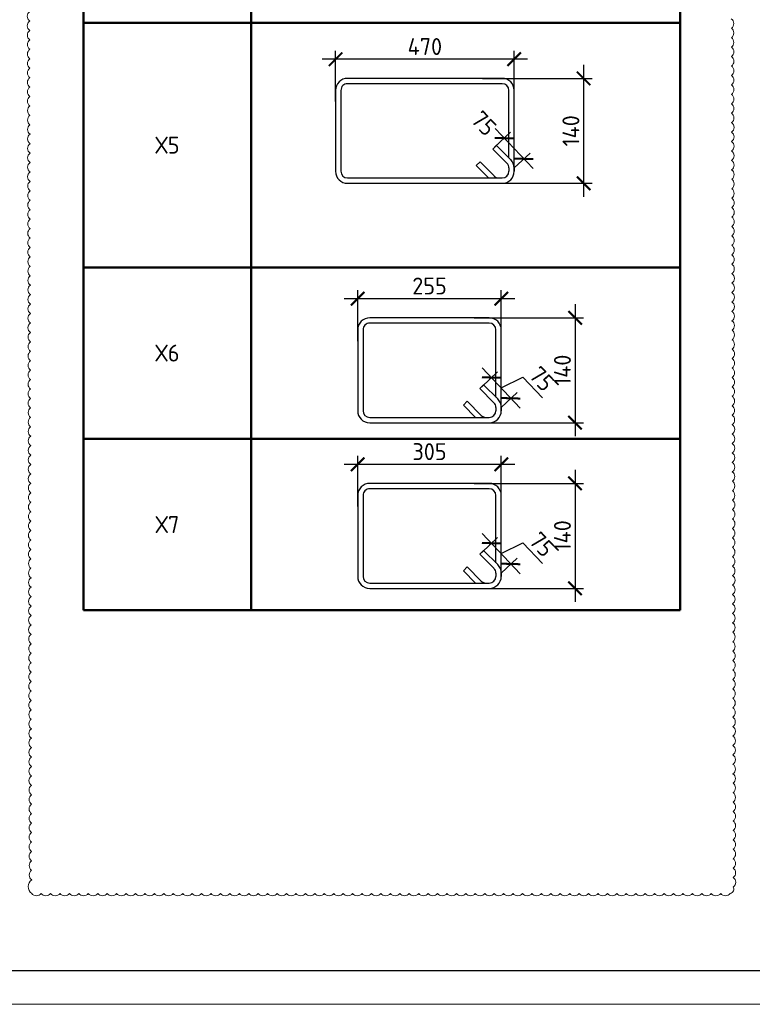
# Model space of a CAD drawing. Header units: millimetres. Extents: x -5898314 to 1055204, y -720802 to 1562611.
# Tile 258 of 362: x -46559 to -35713, y -110930 to -96351. Entities that reach past the tile are written whole.
import ezdxf

# ---------------------------------------------------------------- set-up
doc = ezdxf.new("R2010")
doc.units = ezdxf.units.MM
for name, color, linetype, lineweight in [('_0.5', 94, 'Continuous', 50), ('Выноски', 20, 'Continuous', 20), ('РАЗМЕРЫ', 1, 'Continuous', 9), ('ТОНКИЕ', 7, 'Continuous', 9)]:
    doc.layers.add(name, color=color, linetype=linetype, lineweight=lineweight)
doc.layers.add('ТОЛСТЫЕ_ОСНОВНЫЕ', color=6, linetype='Continuous')
doc.styles.add('GOST 2.304', font='CS_Gost2304.shx')
doc.styles.add('GOST-2.304_Type-B', font='GOST_Common.ttf')
doc.dimstyles.new('СПДС', dxfattribs={"dimscale": 100, "dimtxt": 2.5, "dimasz": 2, "dimexe": 1.25, "dimexo": 0, "dimtad": 1, "dimdec": 0, "dimrnd": 5, "dimtxsty": 'GOST-2.304_Type-B', "dimblk": 'ARCHTICK', "dimcen": 2.5, "dimdle": 2, "dimclrd": 1, "dimclre": 1, "dimclrt": 1, "dimadec": 0, "dimazin": 2, "dimtfac": 0.75, "dimtdec": 0, "dimtmove": 1, "dimatfit": 3, "dimfxl": 1, "dimtfillclr": 256, "dimtolj": 1, "dimarcsym": 1})

# ---------------------------------------------------------------- blocks, each defined once
blk = doc.blocks.new('*U1581')
at = {"layer": 'ТОЛСТЫЕ_ОСНОВНЫЕ', "color": 6}
blk.add_lwpolyline([(20, 5), (886, 5), (886, 415), (20, 415)], close=True, dxfattribs=at)
at = {"layer": 'ТОНКИЕ'}
blk.add_lwpolyline([(0, 0), (891, 0), (891, 420), (0, 420)], close=True, dxfattribs=at)
blk = doc.blocks.new('*T2006')
at = {"layer": 'Выноски', "color": 0, "linetype": 'ByBlock', "lineweight": 50, "transparency": 16777216}
for p, q in [((0, 0), (8834, 0)), ((0, 0), (0, -14480)), ((2484, 0), (2484, -14480)), ((8834, 0), (8834, -14480)), ((0, -2848), (8834, -2848)), ((0, -5782), (8834, -5782)), ((0, -9402), (8834, -9402)), ((0, -11941), (8834, -11941)), ((0, -14480), (8834, -14480))]:
    blk.add_line(p, q, dxfattribs=at)
at = {"layer": 'Выноски', "color": 0, "transparency": 16777216, "char_height": 250, "width": 2183.67, "attachment_point": 5, "style": 'GOST-2.304_Type-B'}
for s, insert in [('Х3', (1242, -1424)), ('Х4', (1242, -4315)), ('Х5', (1242, -7592)), ('Х6', (1242, -10671)), ('Х7', (1242, -13210))]:
    blk.add_mtext(s, dxfattribs=dict(at, insert=insert))
blk = doc.blocks.new('*U2004')
at = {"color": 0, "linetype": 'ByBlock', "lineweight": -2}
for p, q in [((242.2, 149.6), (10, 149.6)), ((242.2, 141.6), (10, 141.6)), ((43.3, 117.4), (22.1, 138.6)), ((30.5, 141.6), (48.9, 123.1)), ((-8, 131.6), (-8, 10)), ((-8, 126.6), (-8, 131.6)), ((0, 126.6), (0, 131.6)), ((2.9, 119.5), (24.1, 98.3)), ((48.9, 123.1), (43.3, 117.4)), ((252.2, 10), (252.2, 131.6)), ((260.2, 10), (260.2, 131.6)), ((18.5, 92.6), (-2.7, 113.8)), ((0, 111.1), (0, 10)), ((24.1, 98.3), (18.5, 92.6)), ((10, 0), (242.2, 0)), ((10, -8), (242.2, -8))]:
    blk.add_line(p, q, dxfattribs=at)
for centre, radius, start, end in [((10, 131.6), 18, 90, 180), ((242.2, 131.6), 18, 0, 90), ((10, 131.6), 10, 90, 180), ((15, 131.6), 10, 45, 90), ((242.2, 131.6), 10, 0, 90), ((10, 126.6), 18, 180, 225), ((10, 126.6), 10, 180, 225), ((10, 10), 18, 180, 270), ((10, 10), 10, 180, 270), ((242.2, 10), 10, 270, 0), ((242.2, 10), 18, 270, 0)]:
    blk.add_arc(centre, radius, start, end, dxfattribs=at)
at = {"style": 'GOST 2.304', "oblique": 15, "flags": 9}
for tag, p in [('ПОЗИЦИЯ', (-52.3, -58)), ('ДИАМЕТР', (-52.8, -63)), ('КЛАСС', (-53, -68.7)), ('ДЛИНА', (-52.5, -73.8)), ('МАССА', (-52.3, -78.3))]:
    blk.add_attdef(tag, p, '', height=2.5, dxfattribs=at)
blk = doc.blocks.new('_ArchTick')
at = {"color": 0, "linetype": 'ByBlock', "const_width": 0.15}
blk.add_lwpolyline([(-0.5, -0.5), (0.5, 0.5)], dxfattribs=at)
blk = doc.blocks.new('*D2065')
at = {"layer": 'DEFPOINTS', "color": 0, "lineweight": 0, "transparency": 16777216}
for p in [(-41883, -96937), (-39239, -97532), (-41883, -97564)]:
    blk.add_point(p, dxfattribs=at)
at = {"layer": 'РАЗМЕРЫ', "color": 1, "lineweight": -2, "transparency": 16777216}
for p, q in [((-39039, -96937), (-42083, -96937)), ((-41883, -97564), (-41883, -96812)), ((-39239, -97532), (-39239, -96812))]:
    blk.add_line(p, q, dxfattribs=at)
at = {"layer": 'РАЗМЕРЫ', "color": 1, "lineweight": -2, "transparency": 16777216, "xscale": 200, "yscale": 200, "zscale": 200, "rotation": 180}
blk.add_blockref('_ArchTick', (-41883, -96937), dxfattribs=at)
at = {"layer": 'РАЗМЕРЫ', "color": 1, "lineweight": -2, "transparency": 16777216, "xscale": 200, "yscale": 200, "zscale": 200}
blk.add_blockref('_ArchTick', (-39239, -96937), dxfattribs=at)
at = {"layer": 'РАЗМЕРЫ', "color": 1, "lineweight": 0, "transparency": 16777216, "insert": (-40561, -96749), "char_height": 250, "attachment_point": 5, "style": 'GOST-2.304_Type-B'}
blk.add_mtext('\\A1;470', dxfattribs=at)
blk = doc.blocks.new('*D2066')
at = {"layer": 'DEFPOINTS', "color": 0, "lineweight": 0, "transparency": 16777216}
for p in [(-39707, -97220), (-39762, -98774), (-38211, -98774)]:
    blk.add_point(p, dxfattribs=at)
at = {"layer": 'РАЗМЕРЫ', "color": 1, "lineweight": -2, "transparency": 16777216}
for p, q in [((-38211, -97020), (-38211, -98974)), ((-39707, -97220), (-38086, -97220)), ((-39762, -98774), (-38086, -98774))]:
    blk.add_line(p, q, dxfattribs=at)
at = {"layer": 'РАЗМЕРЫ', "color": 1, "lineweight": -2, "transparency": 16777216, "xscale": 200, "yscale": 200, "zscale": 200}
for p, rotation in [((-38211, -97220), 90), ((-38211, -98774), 270)]:
    blk.add_blockref('_ArchTick', p, dxfattribs=dict(at, rotation=rotation))
at = {"layer": 'РАЗМЕРЫ', "color": 1, "lineweight": 0, "transparency": 16777216, "insert": (-38399, -97997), "char_height": 250, "attachment_point": 5, "rotation": 90, "style": 'GOST-2.304_Type-B'}
blk.add_mtext('\\A1;140', dxfattribs=at)
blk = doc.blocks.new('*D2067')
at = {"layer": '_0.5', "color": 1, "lineweight": -2, "transparency": 16777216}
for p, q in [((-39522, -97960), (-38958, -98557)), ((-39528, -98240), (-39293, -98019)), ((-39239, -98547), (-39004, -98326))]:
    blk.add_line(p, q, dxfattribs=at)
at = {"layer": 'DEFPOINTS', "color": 0, "lineweight": 0, "transparency": 16777216}
for p in [(-39528, -98240), (-39239, -98547), (-39095, -98412)]:
    blk.add_point(p, dxfattribs=at)
at = {"layer": '_0.5', "color": 1, "lineweight": -2, "transparency": 16777216, "xscale": 200, "yscale": 200, "zscale": 200}
for p, rotation in [((-39384, -98105), 133.2947175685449), ((-39095, -98412), 313.2947175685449)]:
    blk.add_blockref('_ArchTick', p, dxfattribs=dict(at, rotation=rotation))
at = {"layer": '_0.5', "color": 1, "lineweight": 0, "transparency": 16777216, "insert": (-39688, -97886), "char_height": 250, "attachment_point": 5, "rotation": 313.2947, "style": 'GOST-2.304_Type-B'}
blk.add_mtext('\\A1;75', dxfattribs=at)
blk = doc.blocks.new('*U2010')
at = {"color": 0, "linetype": 'ByBlock', "lineweight": -2}
for p, q in [((189.5, 149.6), (10, 149.6)), ((189.5, 141.6), (10, 141.6)), ((43.3, 117.4), (22.1, 138.6)), ((30.5, 141.6), (48.9, 123.1)), ((-8, 131.6), (-8, 10)), ((-8, 126.6), (-8, 131.6)), ((0, 126.6), (0, 131.6)), ((2.9, 119.5), (24.1, 98.3)), ((48.9, 123.1), (43.3, 117.4)), ((199.5, 10), (199.5, 131.6)), ((207.5, 10), (207.5, 131.6)), ((18.5, 92.6), (-2.7, 113.8)), ((0, 111.1), (0, 10)), ((24.1, 98.3), (18.5, 92.6)), ((10, 0), (189.5, 0)), ((10, -8), (189.5, -8))]:
    blk.add_line(p, q, dxfattribs=at)
for centre, radius, start, end in [((10, 131.6), 18, 90, 180), ((189.5, 131.6), 18, 0, 90), ((10, 131.6), 10, 90, 180), ((15, 131.6), 10, 45, 90), ((189.5, 131.6), 10, 0, 90), ((10, 126.6), 18, 180, 225), ((10, 126.6), 10, 180, 225), ((10, 10), 18, 180, 270), ((10, 10), 10, 180, 270), ((189.5, 10), 10, 270, 0), ((189.5, 10), 18, 270, 0)]:
    blk.add_arc(centre, radius, start, end, dxfattribs=at)
at = {"style": 'GOST 2.304', "oblique": 15, "flags": 9}
for tag, p in [('ПОЗИЦИЯ', (-52.3, -58)), ('ДИАМЕТР', (-52.8, -63)), ('КЛАСС', (-53, -68.7)), ('ДЛИНА', (-52.5, -73.8)), ('МАССА', (-52.3, -78.3))]:
    blk.add_attdef(tag, p, '', height=2.5, dxfattribs=at)
blk = doc.blocks.new('*D2069')
at = {"layer": 'DEFPOINTS', "color": 0, "lineweight": 0, "transparency": 16777216}
for p in [(-41555, -100482), (-41555, -101109), (-39430, -101077)]:
    blk.add_point(p, dxfattribs=at)
at = {"layer": 'РАЗМЕРЫ', "color": 1, "lineweight": -2, "transparency": 16777216}
for p, q in [((-41555, -101109), (-41555, -100357)), ((-39430, -101077), (-39430, -100357)), ((-39230, -100482), (-41755, -100482))]:
    blk.add_line(p, q, dxfattribs=at)
at = {"layer": 'РАЗМЕРЫ', "color": 1, "lineweight": -2, "transparency": 16777216, "xscale": 200, "yscale": 200, "zscale": 200, "rotation": 180}
blk.add_blockref('_ArchTick', (-41555, -100482), dxfattribs=at)
at = {"layer": 'РАЗМЕРЫ', "color": 1, "lineweight": -2, "transparency": 16777216, "xscale": 200, "yscale": 200, "zscale": 200}
blk.add_blockref('_ArchTick', (-39430, -100482), dxfattribs=at)
at = {"layer": 'РАЗМЕРЫ', "color": 1, "lineweight": 0, "transparency": 16777216, "insert": (-40492, -100294), "char_height": 250, "attachment_point": 5, "style": 'GOST-2.304_Type-B'}
blk.add_mtext('\\A1;255', dxfattribs=at)
blk = doc.blocks.new('*D2070')
at = {"layer": 'DEFPOINTS', "color": 0, "lineweight": 0, "transparency": 16777216}
for p in [(-39832, -100765), (-39875, -102319), (-38337, -102319)]:
    blk.add_point(p, dxfattribs=at)
at = {"layer": 'РАЗМЕРЫ', "color": 1, "lineweight": -2, "transparency": 16777216}
for p, q in [((-38337, -100565), (-38337, -102519)), ((-39832, -100765), (-38212, -100765)), ((-39875, -102319), (-38212, -102319))]:
    blk.add_line(p, q, dxfattribs=at)
at = {"layer": 'РАЗМЕРЫ', "color": 1, "lineweight": -2, "transparency": 16777216, "xscale": 200, "yscale": 200, "zscale": 200}
for p, rotation in [((-38337, -100765), 90), ((-38337, -102319), 270)]:
    blk.add_blockref('_ArchTick', p, dxfattribs=dict(at, rotation=rotation))
at = {"layer": 'РАЗМЕРЫ', "color": 1, "lineweight": 0, "transparency": 16777216, "insert": (-38524, -101542), "char_height": 250, "attachment_point": 5, "rotation": 90, "style": 'GOST-2.304_Type-B'}
blk.add_mtext('\\A1;140', dxfattribs=at)
blk = doc.blocks.new('*D2071')
at = {"layer": '_0.5', "color": 1, "lineweight": -2, "transparency": 16777216}
for p, q in [((-39719, -101785), (-39485, -101564)), ((-39713, -101505), (-39150, -102102)), ((-39431, -101804), (-39111, -101643)), ((-39111, -101643), (-38820, -101951)), ((-39430, -102092), (-39196, -101871))]:
    blk.add_line(p, q, dxfattribs=at)
at = {"layer": 'DEFPOINTS', "color": 0, "lineweight": 0, "transparency": 16777216}
for p in [(-39719, -101785), (-39287, -101957), (-39430, -102092)]:
    blk.add_point(p, dxfattribs=at)
at = {"layer": '_0.5', "color": 1, "lineweight": -2, "transparency": 16777216, "xscale": 200, "yscale": 200, "zscale": 200}
for p, rotation in [((-39576, -101650), 133.2947175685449), ((-39287, -101957), 313.2947175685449)]:
    blk.add_blockref('_ArchTick', p, dxfattribs=dict(at, rotation=rotation))
at = {"layer": '_0.5', "color": 1, "lineweight": 0, "transparency": 16777216, "insert": (-38829, -101669), "char_height": 250, "attachment_point": 5, "rotation": 313.2947, "style": 'GOST-2.304_Type-B'}
blk.add_mtext('\\A1;75', dxfattribs=at)
blk = doc.blocks.new('*D2072')
at = {"layer": 'DEFPOINTS', "color": 0, "lineweight": 0, "transparency": 16777216}
for p in [(-41555, -102935), (-41555, -103561), (-39430, -103530)]:
    blk.add_point(p, dxfattribs=at)
at = {"layer": 'РАЗМЕРЫ', "color": 1, "lineweight": -2, "transparency": 16777216}
for p, q in [((-41555, -103561), (-41555, -102810)), ((-39430, -103530), (-39430, -102810)), ((-39230, -102935), (-41755, -102935))]:
    blk.add_line(p, q, dxfattribs=at)
at = {"layer": 'РАЗМЕРЫ', "color": 1, "lineweight": -2, "transparency": 16777216, "xscale": 200, "yscale": 200, "zscale": 200, "rotation": 180}
blk.add_blockref('_ArchTick', (-41555, -102935), dxfattribs=at)
at = {"layer": 'РАЗМЕРЫ', "color": 1, "lineweight": -2, "transparency": 16777216, "xscale": 200, "yscale": 200, "zscale": 200}
blk.add_blockref('_ArchTick', (-39430, -102935), dxfattribs=at)
at = {"layer": 'РАЗМЕРЫ', "color": 1, "lineweight": 0, "transparency": 16777216, "insert": (-40492, -102747), "char_height": 250, "attachment_point": 5, "style": 'GOST-2.304_Type-B'}
blk.add_mtext('\\A1;305', dxfattribs=at)
blk = doc.blocks.new('*D2073')
at = {"layer": 'DEFPOINTS', "color": 0, "lineweight": 0, "transparency": 16777216}
for p in [(-39832, -103217), (-39875, -104771), (-38337, -104771)]:
    blk.add_point(p, dxfattribs=at)
at = {"layer": 'РАЗМЕРЫ', "color": 1, "lineweight": -2, "transparency": 16777216}
for p, q in [((-38337, -103017), (-38337, -104971)), ((-39832, -103217), (-38212, -103217)), ((-39875, -104771), (-38212, -104771))]:
    blk.add_line(p, q, dxfattribs=at)
at = {"layer": 'РАЗМЕРЫ', "color": 1, "lineweight": -2, "transparency": 16777216, "xscale": 200, "yscale": 200, "zscale": 200}
for p, rotation in [((-38337, -103217), 90), ((-38337, -104771), 270)]:
    blk.add_blockref('_ArchTick', p, dxfattribs=dict(at, rotation=rotation))
at = {"layer": 'РАЗМЕРЫ', "color": 1, "lineweight": 0, "transparency": 16777216, "insert": (-38524, -103994), "char_height": 250, "attachment_point": 5, "rotation": 90, "style": 'GOST-2.304_Type-B'}
blk.add_mtext('\\A1;140', dxfattribs=at)
blk = doc.blocks.new('*D2074')
at = {"layer": '_0.5', "color": 1, "lineweight": -2, "transparency": 16777216}
for p, q in [((-39719, -104238), (-39485, -104017)), ((-39713, -103957), (-39150, -104555)), ((-39431, -104256), (-39111, -104096)), ((-39111, -104096), (-38820, -104404)), ((-39430, -104544), (-39196, -104324))]:
    blk.add_line(p, q, dxfattribs=at)
at = {"layer": 'DEFPOINTS', "color": 0, "lineweight": 0, "transparency": 16777216}
for p in [(-39719, -104238), (-39287, -104410), (-39430, -104544)]:
    blk.add_point(p, dxfattribs=at)
at = {"layer": '_0.5', "color": 1, "lineweight": -2, "transparency": 16777216, "xscale": 200, "yscale": 200, "zscale": 200}
for p, rotation in [((-39576, -104103), 133.2947175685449), ((-39287, -104410), 313.2947175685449)]:
    blk.add_blockref('_ArchTick', p, dxfattribs=dict(at, rotation=rotation))
at = {"layer": '_0.5', "color": 1, "lineweight": 0, "transparency": 16777216, "insert": (-38829, -104121), "char_height": 250, "attachment_point": 5, "rotation": 313.2947, "style": 'GOST-2.304_Type-B'}
blk.add_mtext('\\A1;75', dxfattribs=at)

msp = doc.modelspace()

# ---------------------------------------------------------------- linework, layer by layer
at = {"layer": '_0.5', "color": 240, "lineweight": 0, "true_color": 0xed1f24}
msp.add_lwpolyline([(-46410.23, -96230.89, 0.52056705), (-46409.92, -96370.62, 0.52056705), (-46409.61, -96510.34, 0.52056705), (-46409.3, -96650.07, 0.52056705), (-46408.99, -96789.8, 0.52056705), (-46408.68, -96929.53, 0.52056705), (-46408.37, -97069.25, 0.52056705), (-46408.07, -97208.98, 0.52056705), (-46407.76, -97348.71, 0.52056705), (-46407.45, -97488.44, 0.52056705), (-46407.14, -97628.16, 0.52056705), (-46406.83, -97767.89, 0.52056705), (-46406.52, -97907.62, 0.52056705), (-46406.21, -98047.34, 0.52056705), (-46405.9, -98187.07, 0.52056705), (-46405.59, -98326.8, 0.52056705), (-46405.28, -98466.53, 0.52056705), (-46404.97, -98606.25, 0.52056705), (-46404.66, -98745.98, 0.52056705), (-46404.35, -98885.71, 0.52056705), (-46404.04, -99025.43, 0.52056705), (-46403.73, -99165.16, 0.52056705), (-46403.42, -99304.89, 0.52056705), (-46403.11, -99444.62, 0.52056705), (-46402.8, -99584.34, 0.52056705), (-46402.49, -99724.07, 0.52056705), (-46402.18, -99863.8, 0.52056705), (-46401.87, -100003.53, 0.52056705), (-46401.56, -100143.25, 0.52056705), (-46401.25, -100282.98, 0.52056705), (-46400.95, -100422.71, 0.52056705), (-46400.64, -100562.43, 0.52056705), (-46400.33, -100702.16, 0.52056705), (-46400.02, -100841.89, 0.52056705), (-46399.71, -100981.62, 0.52056705), (-46399.4, -101121.34, 0.52056705), (-46399.09, -101261.07, 0.52056705), (-46398.78, -101400.8, 0.52056705), (-46398.47, -101540.53, 0.52056705), (-46398.16, -101680.25, 0.52056705), (-46397.85, -101819.98, 0.52056705), (-46397.54, -101959.71, 0.52056705), (-46397.23, -102099.43, 0.52056705), (-46396.92, -102239.16, 0.52056705), (-46396.61, -102378.89, 0.52056705), (-46396.3, -102518.62, 0.52056705), (-46395.99, -102658.34, 0.52056705), (-46395.68, -102798.07, 0.52056705), (-46395.37, -102937.8, 0.52056705), (-46395.06, -103077.53, 0.52056705), (-46394.75, -103217.25, 0.52056705), (-46394.44, -103356.98, 0.52056705), (-46394.13, -103496.71, 0.52056705), (-46393.82, -103636.43, 0.52056705), (-46393.52, -103776.16, 0.52056705), (-46393.21, -103915.89, 0.52056705), (-46392.9, -104055.62, 0.52056705), (-46392.59, -104195.34, 0.52056705), (-46392.28, -104335.07, 0.52056705), (-46391.97, -104474.8, 0.52056705), (-46391.66, -104614.52, 0.52056705), (-46391.35, -104754.25, 0.52056705), (-46391.04, -104893.98, 0.52056705), (-46390.73, -105033.71, 0.52056705), (-46390.42, -105173.43, 0.52056705), (-46390.11, -105313.16, 0.52056705), (-46389.8, -105452.89, 0.52056705), (-46389.49, -105592.62, 0.52056705), (-46389.18, -105732.34, 0.52056705), (-46388.87, -105872.07, 0.52056705), (-46388.56, -106011.8, 0.52056705), (-46388.25, -106151.52, 0.52056705), (-46387.94, -106291.25, 0.52056705), (-46387.63, -106430.98, 0.52056705), (-46387.32, -106570.71, 0.52056705), (-46387.01, -106710.43, 0.52056705), (-46386.7, -106850.16, 0.52056705), (-46386.4, -106989.89, 0.52056705), (-46386.09, -107129.62, 0.52056705), (-46385.78, -107269.34, 0.52056705), (-46385.47, -107409.07, 0.52056705), (-46385.16, -107548.8, 0.52056705), (-46384.85, -107688.52, 0.52056705), (-46384.54, -107828.25, 0.52056705), (-46384.23, -107967.98, 0.52056705), (-46383.92, -108107.71, 0.52056705), (-46383.61, -108247.43, 0.52056705), (-46383.3, -108387.16, 0.52056705), (-46382.99, -108526.89, 0.52056705), (-46382.68, -108666.61, 0.52056705), (-46382.37, -108806.34, 0.52056705), (-46382.06, -108946.07, 0.52056705), (-46381.75, -109085.8, 0.52056705), (-46381.3, -109287.28, 0.52056705), (-46241.58, -109287.28, 0.52056705), (-46101.85, -109287.28, 0.52056705), (-45962.12, -109287.28, 0.52056705), (-45822.39, -109287.28, 0.52056705), (-45682.67, -109287.28, 0.52056705), (-45542.94, -109287.28, 0.52056705), (-45403.21, -109287.28, 0.52056705), (-45263.48, -109287.28, 0.52056705), (-45123.76, -109287.28, 0.52056705), (-44984.03, -109287.28, 0.52056705), (-44844.3, -109287.28, 0.52056705), (-44704.57, -109287.28, 0.52056705), (-44564.85, -109287.28, 0.52056705), (-44425.12, -109287.28, 0.52056705), (-44285.39, -109287.28, 0.52056705), (-44145.66, -109287.28, 0.52056705), (-44005.94, -109287.28, 0.52056705), (-43866.21, -109287.28, 0.52056705), (-43726.48, -109287.28, 0.52056705), (-43586.75, -109287.28, 0.52056705), (-43447.03, -109287.28, 0.52056705), (-43307.3, -109287.28, 0.52056705), (-43167.57, -109287.28, 0.52056705), (-43027.84, -109287.28, 0.52056705), (-42888.12, -109287.28, 0.52056705), (-42748.39, -109287.28, 0.52056705), (-42608.66, -109287.28, 0.52056705), (-42468.93, -109287.28, 0.52056705), (-42329.2, -109287.28, 0.52056705), (-42189.48, -109287.28, 0.52056705), (-42049.75, -109287.28, 0.52056705), (-41910.02, -109287.28, 0.52056705), (-41770.29, -109287.28, 0.52056705), (-41630.57, -109287.28, 0.52056705), (-41490.84, -109287.28, 0.52056705), (-41351.11, -109287.28, 0.52056705), (-41211.38, -109287.28, 0.52056705), (-41071.66, -109287.28, 0.52056705), (-40931.93, -109287.28, 0.52056705), (-40792.2, -109287.28, 0.52056705), (-40652.47, -109287.28, 0.52056705), (-40512.75, -109287.28, 0.52056705), (-40373.02, -109287.28, 0.52056705), (-40233.29, -109287.28, 0.52056705), (-40093.56, -109287.28, 0.52056705), (-39953.84, -109287.28, 0.52056705), (-39814.11, -109287.28, 0.52056705), (-39674.38, -109287.28, 0.52056705), (-39534.65, -109287.28, 0.52056705), (-39394.93, -109287.28, 0.52056705), (-39255.2, -109287.28, 0.52056705), (-39115.47, -109287.28, 0.52056705), (-38975.74, -109287.28, 0.52056705), (-38836.02, -109287.28, 0.52056705), (-38696.29, -109287.28, 0.52056705), (-38556.56, -109287.28, 0.52056705), (-38416.83, -109287.28, 0.52056705), (-38277.1, -109287.28, 0.52056705), (-38137.38, -109287.28, 0.52056705), (-37997.65, -109287.28, 0.52056705), (-37857.92, -109287.28, 0.52056705), (-37718.19, -109287.28, 0.52056705), (-37578.47, -109287.28, 0.52056705), (-37438.74, -109287.28, 0.52056705), (-37299.01, -109287.28, 0.52056705), (-37159.28, -109287.28, 0.52056705), (-37019.56, -109287.28, 0.52056705), (-36879.83, -109287.28, 0.52056705), (-36740.1, -109287.28, 0.52056705), (-36600.37, -109287.28, 0.52056705), (-36460.65, -109287.28, 0.52056705), (-36320.92, -109287.28, 0.52056705), (-36181.19, -109287.28, 0.52056705), (-36041.46, -109287.28, 0.52056705), (-35995.67, -109193.55, 0.52056705), (-35995.98, -109053.82, 0.52056705), (-35996.29, -108914.09, 0.52056705), (-35996.6, -108774.37, 0.52056705), (-35996.91, -108634.64, 0.52056705), (-35997.22, -108494.91, 0.52056705), (-35997.53, -108355.18, 0.52056705), (-35997.84, -108215.46, 0.52056705), (-35998.15, -108075.73, 0.52056705), (-35998.46, -107936, 0.52056705), (-35998.77, -107796.28, 0.52056705), (-35999.08, -107656.55, 0.52056705), (-35999.39, -107516.82, 0.52056705), (-35999.69, -107377.09, 0.52056705), (-36000, -107237.37, 0.52056705), (-36000.31, -107097.64, 0.52056705), (-36000.62, -106957.91, 0.52056705), (-36000.93, -106818.19, 0.52056705), (-36001.24, -106678.46, 0.52056705), (-36001.55, -106538.73, 0.52056705), (-36001.86, -106399, 0.52056705), (-36002.17, -106259.28, 0.52056705), (-36002.48, -106119.55, 0.52056705), (-36002.79, -105979.82, 0.52056705), (-36003.1, -105840.09, 0.52056705), (-36003.41, -105700.37, 0.52056705), (-36003.72, -105560.64, 0.52056705), (-36004.03, -105420.91, 0.52056705), (-36004.34, -105281.19, 0.52056705), (-36004.65, -105141.46, 0.52056705), (-36004.96, -105001.73, 0.52056705), (-36005.27, -104862, 0.52056705), (-36005.58, -104722.28, 0.52056705), (-36005.89, -104582.55, 0.52056705), (-36006.2, -104442.82, 0.52056705), (-36006.51, -104303.09, 0.52056705), (-36006.82, -104163.37, 0.52056705), (-36007.12, -104023.64, 0.52056705), (-36007.43, -103883.91, 0.52056705), (-36007.74, -103744.19, 0.52056705), (-36008.05, -103604.46, 0.52056705), (-36008.36, -103464.73, 0.52056705), (-36008.67, -103325, 0.52056705), (-36008.98, -103185.28, 0.52056705), (-36009.29, -103045.55, 0.52056705), (-36009.6, -102905.82, 0.52056705), (-36009.91, -102766.1, 0.52056705), (-36010.22, -102626.37, 0.52056705), (-36010.53, -102486.64, 0.52056705), (-36010.84, -102346.91, 0.52056705), (-36011.15, -102207.19, 0.52056705), (-36011.46, -102067.46, 0.52056705), (-36011.77, -101927.73, 0.52056705), (-36012.08, -101788, 0.52056705), (-36012.39, -101648.28, 0.52056705), (-36012.7, -101508.55, 0.52056705), (-36013.01, -101368.82, 0.52056705), (-36013.32, -101229.1, 0.52056705), (-36013.63, -101089.37, 0.52056705), (-36013.94, -100949.64, 0.52056705), (-36014.24, -100809.91, 0.52056705), (-36014.55, -100670.19, 0.52056705), (-36014.86, -100530.46, 0.52056705), (-36015.17, -100390.73, 0.52056705), (-36015.48, -100251, 0.52056705), (-36015.79, -100111.28, 0.52056705), (-36016.1, -99971.55, 0.52056705), (-36016.41, -99831.82, 0.52056705), (-36016.72, -99692.1, 0.52056705), (-36017.03, -99552.37, 0.52056705), (-36017.34, -99412.64, 0.52056705), (-36017.65, -99272.91, 0.52056705), (-36017.96, -99133.19, 0.52056705), (-36018.27, -98993.46, 0.52056705), (-36018.58, -98853.73, 0.52056705), (-36018.89, -98714, 0.52056705), (-36019.2, -98574.28, 0.52056705), (-36019.51, -98434.55, 0.52056705), (-36019.82, -98294.82, 0.52056705), (-36020.13, -98155.1, 0.52056705), (-36020.44, -98015.37, 0.52056705), (-36020.75, -97875.64, 0.52056705), (-36021.06, -97735.91, 0.52056705), (-36021.37, -97596.19, 0.52056705), (-36021.67, -97456.46, 0.52056705), (-36021.98, -97316.73, 0.52056705), (-36022.29, -97177.01, 0.52056705), (-36022.6, -97037.28, 0.52056705), (-36022.91, -96897.55, 0.52056705), (-36023.22, -96757.82, 0.52056705), (-36023.53, -96618.1, 0.52056705), (-36023.84, -96478.37, 0.52056705), (-36024.15, -96338.64, 0.52056705)], format="xyb", dxfattribs=at)

# ---------------------------------------------------------------- block references
at = {"xscale": 100, "yscale": 100, "zscale": 100}
msp.add_blockref('*U1581', (-104886.91, -110930.12), dxfattribs=at)
msp.add_blockref('*T2006', (-45614.29, -90616.67))
at = {"lineweight": 30, "xscale": 9.8604, "yscale": 9.8604, "zscale": 9.8604, "rotation": 180}
for name, p in [('*U2004', (-39317.41, -97298.7)), ('*U2010', (-39508.96, -100843.68)), ('*U2010', (-39508.96, -103296.35))]:
    msp.add_blockref(name, p, dxfattribs=at)

# ---------------------------------------------------------------- dimensions: what is measured, and where the dimension line sits
at = {"layer": '_0.5', "color": 240, "lineweight": 0, "true_color": 0xed1f24}
dim = msp.add_linear_dim(base=(-39095.39, -98411.93), p1=(-39527.57, -98240.01), p2=(-39238.53, -98546.79), angle=313.294718, text='75', dimstyle='СПДС', dxfattribs=at)
dim.commit()
dim.dimension.update_dxf_attribs({"geometry": '*D2067', "text_midpoint": (-39824.68, -98014.78), "dimtype": 161})
for p1, p2, picture, middle in [((-39719.12, -101784.99), (-39430.08, -102091.77), '*D2071', (-38931.22, -101559.76)), ((-39719.12, -104237.66), (-39430.08, -104544.45), '*D2074', (-38931.22, -104012.44))]:
    dim = msp.add_aligned_dim(p1=p1, p2=p2, distance=196.66, text='75', dimstyle='СПДС', dxfattribs=at)
    dim.commit()
    dim.dimension.update_dxf_attribs({"geometry": picture, "text_midpoint": middle})
at = {"layer": 'РАЗМЕРЫ', "color": 1, "lineweight": 0}
for base, p1, p2, text, picture, middle in [((-41883.25, -96936.93), (-39238.53, -97532.34), (-41883.25, -97563.83), '470', '*D2065', (-40560.89, -96749.43)), ((-41554.69, -100481.91), (-39430.08, -101077.32), (-41554.69, -101108.81), '255', '*D2069', (-40492.39, -100294.41)), ((-41554.69, -102934.59), (-39430.08, -103530), (-41554.69, -103561.49), '305', '*D2072', (-40492.39, -102747.09))]:
    dim = msp.add_linear_dim(base=base, p1=p1, p2=p2, text=text, dimstyle='СПДС', dxfattribs=at)
    dim.commit()
    dim.dimension.update_dxf_attribs({"geometry": picture, "text_midpoint": middle})
for base, p1, p2, picture, middle in [((-38211.38, -98773.58), (-39707.03, -97219.81), (-39762.2, -98773.58), '*D2066', (-38398.88, -97996.7)), ((-38336.83, -102318.56), (-39832.48, -100764.79), (-39875.12, -102318.56), '*D2070', (-38524.33, -101541.68)), ((-38336.83, -104771.24), (-39832.48, -103217.47), (-39875.12, -104771.24), '*D2073', (-38524.33, -103994.35))]:
    dim = msp.add_linear_dim(base=base, p1=p1, p2=p2, angle=90, text='140', dimstyle='СПДС', override={"dimrnd": 5}, dxfattribs=at)
    dim.commit()
    dim.dimension.update_dxf_attribs({"geometry": picture, "text_midpoint": middle})

doc.saveas('drawing.dxf')
